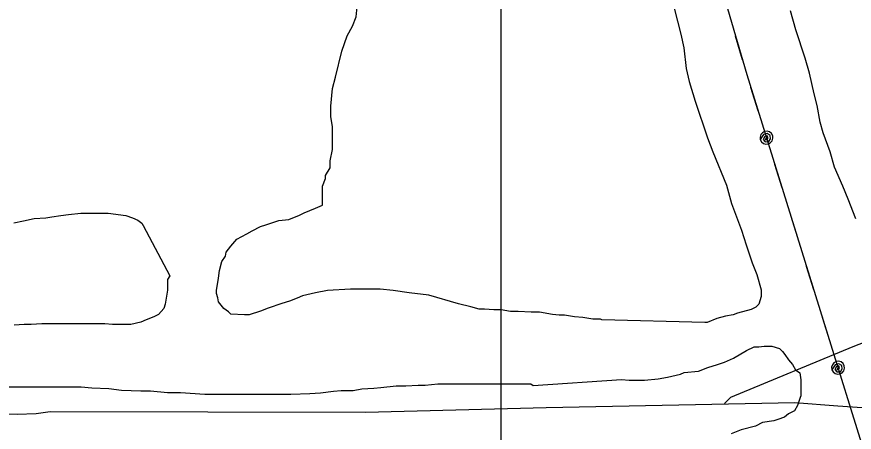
# Model space of a CAD drawing. Extents: x 3271442 to 3309282, y 752266 to 777610.
# Drawn here: x 3280161 to 3281323, y 761152 to 761728 of the extents above; entities that cross this region are included whole.
import ezdxf

# ---------------------------------------------------------------- set-up
doc = ezdxf.new("R2010")
doc.units = 0
for name, color, linetype in [('V-GRID-MAJR', 7, 'Continuous'), ('V-SITE-VEGE', 7, 'Continuous'), ('V-TOPO-SHOR', 7, 'Continuous'), ('V-UTIL-LINE', 7, 'Continuous')]:
    doc.layers.add(name, color=color, linetype=linetype)

msp = doc.modelspace()

# ---------------------------------------------------------------- linework, layer by layer
at = {"layer": 'V-GRID-MAJR'}
msp.add_spline([(3280833.3, 757643.2), (3280833.3, 763703.2), (3280833.3, 769765.1), (3280833.3, 775827.1), (3280833.3, 775829)], degree=3, dxfattribs=at)
at = {"layer": 'V-SITE-VEGE'}
for points in [[(3280624.1, 761350.5), (3280592.4, 761348.4), (3280575.5, 761345.3), (3280557.6, 761341.1), (3280550.2, 761337.9), (3280539.6, 761333.7), (3280529, 761330.5), (3280510, 761324.2), (3280499.4, 761320), (3280483.6, 761314.8), (3280477.2, 761314.8), (3280458.2, 761315.9), (3280455, 761319), (3280448.7, 761323.3), (3280441.3, 761332.8), (3280440.3, 761338.1), (3280438.2, 761344.4), (3280438.2, 761348.7), (3280441.4, 761365.6), (3280442.4, 761376.1), (3280445.6, 761388.8), (3280450.9, 761396.2), (3280452, 761401.5), (3280458.3, 761409.9), (3280466.8, 761419.4), (3280480.6, 761426.8), (3280488, 761431), (3280499.6, 761437.3), (3280507, 761439.4), (3280516.5, 761442.6), (3280525, 761445.7), (3280538.7, 761446.8), (3280553.5, 761453.1), (3280559.9, 761456.2), (3280575.7, 761462.5), (3280585.2, 761466.8), (3280585.3, 761493.2), (3280589.5, 761503.7), (3280589.5, 761508), (3280595.9, 761518.5), (3280595.9, 761528), (3280599.1, 761543.9), (3280599.1, 761575.6), (3280597, 761589.3), (3280597.1, 761604.1), (3280599.2, 761628.4), (3280603.5, 761644.2), (3280612, 761680.1), (3280619.4, 761701.3), (3280626.8, 761715), (3280632.1, 761727.7), (3280634.3, 761750.9)], [(3281072.7, 761739.6), (3281082.2, 761703.7), (3281086.4, 761684.7), (3281089.5, 761656.1), (3281093.7, 761638.2), (3281102.1, 761610.7), (3281118.9, 761560), (3281126.3, 761540.9), (3281145.3, 761494.4), (3281152.6, 761469), (3281166.3, 761432), (3281172.6, 761411.9), (3281181, 761386.6), (3281187.3, 761370.7), (3281193.6, 761349.6), (3281193.6, 761340.1), (3281190.4, 761329.5), (3281186.2, 761325.3), (3281179.9, 761322.1), (3281160.8, 761316.9), (3281154.5, 761314.8), (3281143.9, 761312.7), (3281132.3, 761309.5), (3281118.5, 761304.3), (3281115.4, 761304.3), (3280972.7, 761307.7), (3280970.6, 761308.7), (3280960.1, 761308.7), (3280946.3, 761310.9), (3280934.7, 761311.9), (3280921, 761314.1), (3280913.6, 761314.1), (3280904.1, 761315.2), (3280886.1, 761318.4), (3280874.5, 761318.4), (3280856.5, 761319.5), (3280846, 761319.5), (3280833.3, 761321.6), (3280822.7, 761321.6), (3280810.1, 761322.7), (3280802.7, 761322.7), (3280791, 761325.9), (3280774.1, 761330.2), (3280733, 761341.8), (3280705.5, 761345.1), (3280683.3, 761348.3), (3280665.3, 761350.4), (3280624.1, 761350.5)], [(3281324.8, 761447.6), (3281314.3, 761475.1), (3281306.9, 761493.1), (3281295.3, 761519.5), (3281289, 761540.7), (3281279.6, 761567.1), (3281275.4, 761581.9), (3281271.2, 761605.1), (3281267, 761621), (3281260.7, 761649.5), (3281254.4, 761670.7), (3281241.7, 761709.8), (3281234.4, 761736.2)], [(3280157.3, 761442.1), (3280171, 761445.2), (3280185.8, 761448.4), (3280201.7, 761449.4), (3280210.1, 761450.4), (3280222.8, 761452.5), (3280233.4, 761453.6), (3280250.3, 761455.7), (3280288.3, 761455.6), (3280312.6, 761452.4), (3280322.1, 761449.2), (3280329.5, 761446), (3280334.8, 761441.8), (3280336.9, 761438.6), (3280373.8, 761368.8), (3280370.6, 761363.6), (3280370.6, 761348.8), (3280369.5, 761343.5), (3280367.4, 761329.7), (3280365.2, 761323.4), (3280357.8, 761315), (3280351.5, 761311.8), (3280340.9, 761307.6), (3280333.5, 761304.4), (3280319.8, 761301.3), (3280294.4, 761301.3), (3280283.8, 761302.4), (3280196.1, 761302.5), (3280181.4, 761301.5), (3280171.8, 761301.5), (3280158.1, 761300.5)], [(3280265.7, 761213.7), (3280289, 761212.6), (3280306.9, 761210.4), (3280333.4, 761209.3), (3280347.1, 761209.3), (3280370.3, 761207.2), (3280388.3, 761207.1), (3280422.1, 761205), (3280541.5, 761204.8), (3280567.9, 761205.8), (3280582.7, 761206.8), (3280600.7, 761208.9), (3280611.2, 761210), (3280628.1, 761209.9), (3280639.8, 761212), (3280656.7, 761213.1), (3280666.2, 761214.1), (3280687.3, 761216.2), (3280701.1, 761216.2), (3280718, 761217.2), (3280727.5, 761217.2), (3280745.4, 761219.3), (3280874.3, 761219.1), (3280877.5, 761216.9), (3281000.1, 761225.2), (3281010.6, 761224.1), (3281031.8, 761224.1), (3281050.8, 761226.2), (3281063.5, 761228.3), (3281081.5, 761232.5), (3281086.7, 761234.6), (3281106.8, 761236.7), (3281119.5, 761241.9), (3281133.2, 761246.1), (3281142.8, 761249.3), (3281155.4, 761254.5), (3281173.4, 761265.1), (3281184, 761270.3), (3281190.3, 761270.3), (3281197.7, 761271.4), (3281208.3, 761271.4), (3281218.9, 761268.2), (3281223.1, 761263.9), (3281226.2, 761259.7), (3281231.5, 761252.3), (3281236.8, 761246), (3281241, 761238.6), (3281247.3, 761234.3), (3281248.4, 761224.8), (3281248.3, 761202.6), (3281247.6, 761200.1)], [(3280143.2, 761214.9), (3280250.9, 761214.8), (3280265.7, 761213.7)], [(3281247.6, 761200.1), (3281244.1, 761188.9), (3281239.9, 761181.5), (3281231.4, 761177.3), (3281226.1, 761173.1), (3281216.6, 761169.9), (3281211.3, 761167.8), (3281195.5, 761165.7), (3281185.9, 761160.5), (3281165.9, 761155.2), (3281152.1, 761149.9)]]:
    msp.add_lwpolyline(points, dxfattribs=at)
at = {"layer": 'V-TOPO-SHOR'}
for points in [[(3281648.2, 761398), (3281320.5, 761270.6), (3281151.1, 761200.1), (3281142.7, 761191.8)], [(3279818.9, 761184.1), (3279893.5, 761173.8), (3279965.5, 761170.4), (3280058.3, 761179.3), (3280116.4, 761177.5), (3280162.1, 761177.1), (3280188.4, 761178.2), (3280207.8, 761180.9), (3280645.1, 761180), (3280895.6, 761186.3), (3281240.3, 761193.1), (3281299.8, 761188.5), (3281346.8, 761185.3)]]:
    msp.add_lwpolyline(points, dxfattribs=at)
at = {"layer": 'V-UTIL-LINE'}
for points in [[(3279007.8, 765874.5), (3279354.3, 765391.5), (3279687.8, 764906.1), (3279981.8, 764398.1), (3280293.1, 763854.3), (3280575.1, 763339.8), (3280779.7, 762774.9), (3281005.9, 762220.7), (3281173.7, 761647.9), (3281355.9, 761062.2), (3281532.2, 760488.9), (3281714, 759910), (3281890.6, 759335.6), (3282074.7, 758762.4), (3282253.7, 758183.8), (3282418.2, 757643.6)], [(3281167.7, 761668.3), (3281158.1, 761700.9)], [(3281189.3, 761597.6), (3281179.2, 761630)], [(3281200.9, 761560.3), (3281199.2, 761558), (3281201.5, 761557.9), (3281203.1, 761560.1), (3281201.9, 761562.8), (3281198.7, 761562), (3281196.4, 761557.9), (3281199.2, 761554.7), (3281204.1, 761554.8), (3281206.4, 761558.8), (3281206, 761563.2), (3281202, 761565.9), (3281196.7, 761564.6), (3281192.3, 761557.6), (3281194, 761554.6), (3281196.7, 761552.3), (3281200.1, 761551.3), (3281203.6, 761551.7), (3281206.7, 761553.4), (3281208.9, 761556.1), (3281209.9, 761559.5), (3281209.5, 761563), (3281207.8, 761566.1), (3281205.1, 761568.3), (3281201.7, 761569.3), (3281198.3, 761568.9), (3281195.2, 761567.2), (3281193, 761564.5), (3281192, 761561.1), (3281192.3, 761557.6)], [(3281222.6, 761490.6), (3281212.5, 761523.1)], [(3281244.6, 761420), (3281234.5, 761452.4)], [(3281266.6, 761349.3), (3281256.5, 761381.8)], [(3281288.6, 761278.6), (3281278.5, 761311.1)], [(3281300.2, 761241.4), (3281298.4, 761239.1), (3281300.7, 761239), (3281302.3, 761241.2), (3281301.2, 761243.9), (3281297.9, 761243), (3281295.6, 761238.9), (3281298.4, 761235.8), (3281303.3, 761235.9), (3281305.6, 761239.9), (3281305.3, 761244.3), (3281301.2, 761247), (3281295.9, 761245.6), (3281291.6, 761238.7), (3281293.2, 761235.6), (3281296, 761233.4), (3281299.3, 761232.4), (3281302.8, 761232.8), (3281305.9, 761234.5), (3281308.1, 761237.2), (3281309.1, 761240.6), (3281308.7, 761244.1), (3281307.1, 761247.2), (3281304.3, 761249.4), (3281301, 761250.4), (3281297.5, 761250), (3281294.4, 761248.3), (3281292.2, 761245.6), (3281291.2, 761242.2), (3281291.6, 761238.7)], [(3281321.8, 761171.7), (3281311.7, 761204.2)]]:
    msp.add_lwpolyline(points, dxfattribs=at)

doc.saveas('drawing.dxf')
